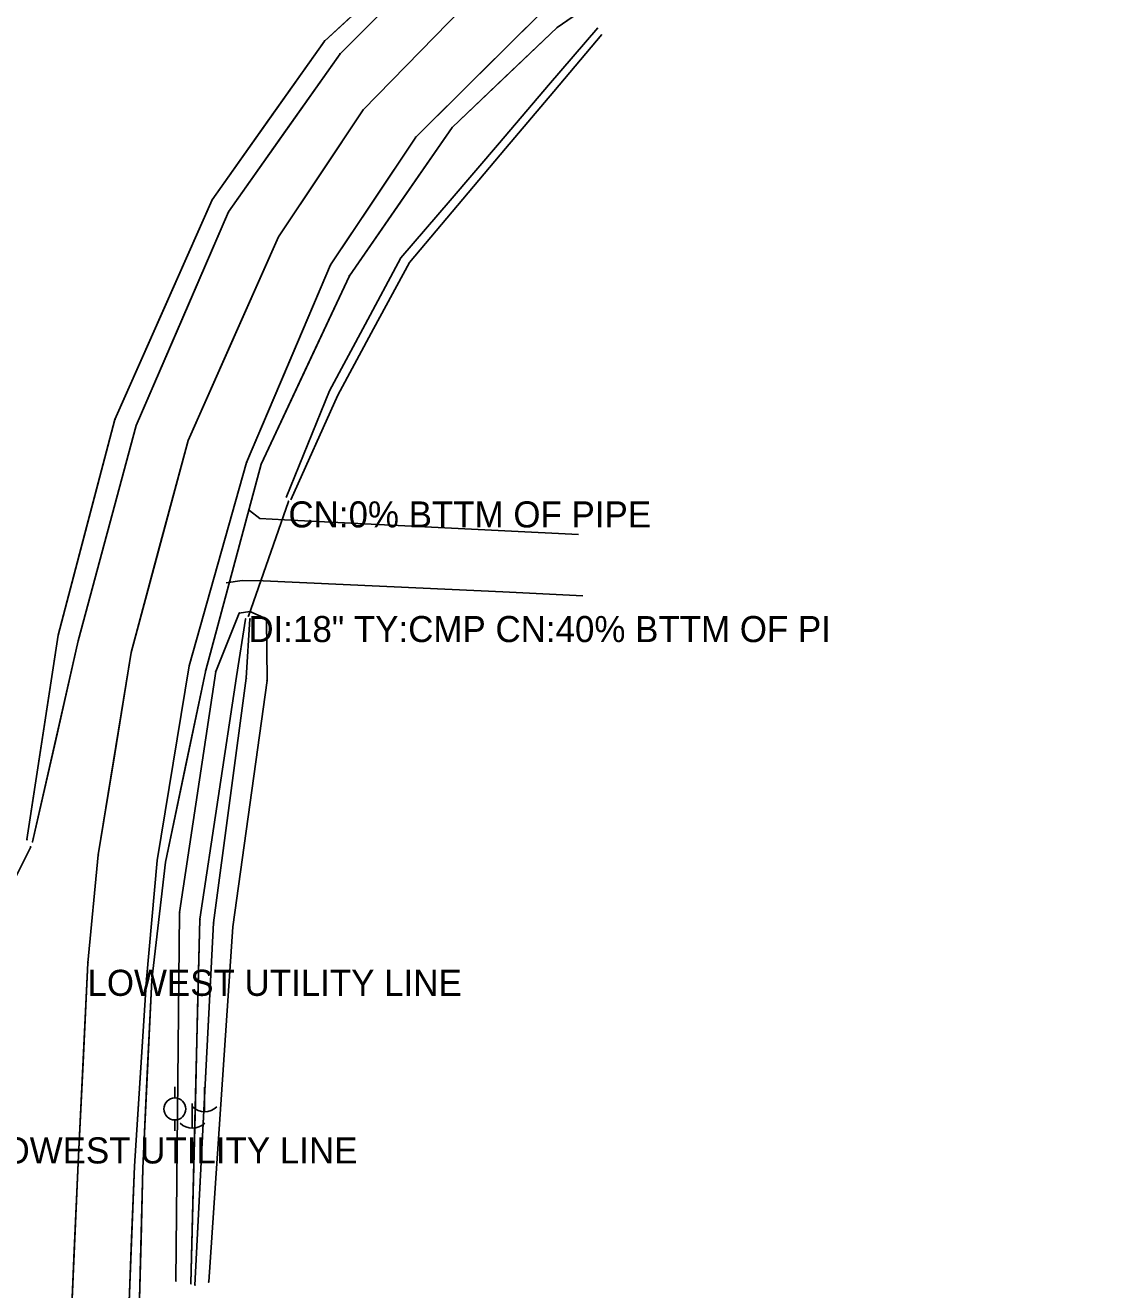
# Model space of a CAD drawing. Extents: x -99999 to 591807, y -99999 to 347168.
# Drawn here: x 591264.4 to 591472.6, y 321345.2 to 321587.5 of the extents above; entities that cross this region are included whole.
import ezdxf

# ---------------------------------------------------------------- set-up
doc = ezdxf.new("R2010")
doc.units = 0
for name, color, linetype in [('S_BREAKLINE', 7, 'Continuous'), ('S_DITCHLINE', 7, 'Continuous'), ('S_DRG_PT_SYM', 7, 'Continuous'), ('S_DRIVEWAY', 7, 'Continuous'), ('S_EDGE_PAVEMENT', 7, 'Continuous'), ('S_ELECTRIC_UTILITIES_ANNOT', 7, 'Continuous'), ('S_GRD_PT_SYM', 7, 'Continuous'), ('S_MSC_PT_SYM', 7, 'Continuous'), ('S_PAVEMENT_CROWN', 7, 'Continuous'), ('S_RDW_PT_SYM', 7, 'Continuous'), ('S_SHOULDER', 7, 'Continuous'), ('S_SIDE_DRAIN', 7, 'Continuous'), ('S_SIDE_DRAIN_ANNOT', 7, 'Continuous'), ('S_TELEPHONE_UTILITIES', 7, 'Continuous'), ('S_UTILITY_POLE', 7, 'Continuous'), ('S_UTL_PT_SYM', 7, 'Continuous')]:
    doc.layers.add(name, color=color, linetype=linetype)

msp = doc.modelspace()

# ---------------------------------------------------------------- linework, layer by layer
at = {"layer": 'S_BREAKLINE'}
for points in [[(591293.28, 321346.88), (591294.01, 321417.51), (591300.92, 321463.7), (591305.42, 321474.85)], [(591299.57, 321346.69), (591304.19, 321414.73), (591310.76, 321461.98), (591310.64, 321473.78), (591307.48, 321475.16), (591305.43, 321474.87)]]:
    msp.add_lwpolyline(points, dxfattribs=at)
at = {"layer": 'S_DITCHLINE'}
for points in [[(591374.15, 321587.04), (591364.7, 321576.02), (591355.26, 321564.99), (591345.82, 321553.96), (591336.37, 321542.93), (591329.55, 321530.2), (591322.74, 321517.47), (591314.39, 321497)], [(591374.88, 321585.74), (591365.67, 321574.81), (591356.46, 321563.88), (591347.25, 321552.95), (591338.03, 321542.03), (591331.16, 321529.33), (591324.29, 321516.64), (591315.28, 321496.56)], [(591296.16, 321346.38), (591297.9, 321416.22), (591304.91, 321462.74), (591306.62, 321473.72)], [(591296.16, 321346.38), (591296.59, 321363.84), (591297.03, 321381.3), (591297.46, 321398.76), (591297.9, 321416.22), (591301.4, 321439.48), (591304.91, 321462.74), (591306.62, 321473.72)], [(591296.94, 321346.11), (591300.51, 321415.49), (591306.78, 321462.4), (591307.47, 321473.75)], [(591296.94, 321346.11), (591297.83, 321363.45), (591298.72, 321380.8), (591299.62, 321398.15), (591300.51, 321415.49), (591303.65, 321438.94), (591306.78, 321462.4), (591307.47, 321473.75)]]:
    msp.add_lwpolyline(points, dxfattribs=at)
at = {"layer": 'S_DRG_PT_SYM'}
for points in [[(591314.85, 321496.28), (591314.85, 321496.33), (591314.85, 321496.28), (591314.8, 321496.28), (591314.85, 321496.28), (591314.85, 321496.23), (591314.85, 321496.28), (591314.9, 321496.28)], [(591307.18, 321474.31), (591307.18, 321474.36), (591307.18, 321474.31), (591307.13, 321474.31), (591307.18, 321474.31), (591307.18, 321474.26), (591307.18, 321474.31), (591307.23, 321474.31)]]:
    msp.add_lwpolyline(points, dxfattribs=at)
at = {"layer": 'S_DRIVEWAY'}
for points in [[(591370.4, 321489.96), (591356.32, 321490.66), (591342.25, 321491.35), (591328.17, 321492.05), (591314.1, 321492.75), (591309.39, 321493), (591307.4, 321494.53)], [(591371.27, 321478.2), (591355.95, 321478.92), (591340.63, 321479.64), (591325.31, 321480.36), (591309.99, 321481.08), (591305.99, 321481.11), (591302.95, 321480.64)]]:
    msp.add_lwpolyline(points, dxfattribs=at)
at = {"layer": 'S_EDGE_PAVEMENT'}
for points in [[(591097.34, 321821.1), (591100.35, 321785.52), (591104.38, 321744.75), (591110.68, 321696.5), (591116.63, 321657.34), (591125.08, 321607.64), (591132.54, 321566.74), (591141.26, 321524.64), (591153.31, 321474.7), (591168.5, 321424.04), (591174.12, 321414.63), (591181.66, 321405.93), (591194.16, 321397.43), (591204.65, 321393.95), (591219.9, 321393.98), (591224.46, 321394.93), (591236.23, 321398.77), (591248.79, 321406.46), (591259.79, 321418.69), (591265.47, 321430.06)], [(591265.83, 321431.03), (591274.57, 321469.53), (591285.68, 321510.83), (591303.4, 321551.75), (591324.73, 321582.05), (591349.57, 321606.91), (591383.71, 321630.61), (591408.09, 321642.24), (591435.47, 321652.78), (591457.41, 321659.24), (591499.52, 321668.33), (591535.47, 321673.26), (591580.66, 321677.52), (591617.82, 321679.86), (591660.43, 321681.8), (591716.05, 321683.42)], [(591265.83, 321431.03), (591270.2, 321450.28), (591274.57, 321469.53), (591280.13, 321490.18), (591285.68, 321510.83), (591294.54, 321531.29), (591303.4, 321551.75), (591314.06, 321566.9), (591324.73, 321582.05), (591337.15, 321594.48), (591349.57, 321606.91), (591366.64, 321618.76), (591383.71, 321630.61), (591395.9, 321636.43), (591408.09, 321642.24), (591421.78, 321647.51), (591435.47, 321652.78), (591457.41, 321659.24), (591478.46, 321663.78)], [(591284.27, 321341.23), (591285.36, 321368.86), (591287.64, 321404.72), (591289.71, 321427.44), (591295.82, 321464.74), (591306.84, 321503.71), (591322.94, 321541.59), (591339.23, 321566.07), (591363.58, 321590.23), (591392.3, 321610.26), (591416.84, 321622.53), (591441.66, 321632.07), (591463.77, 321638.62), (591501.91, 321646.69), (591536.38, 321651.55), (591579.84, 321655.46), (591619.52, 321658.01), (591661.35, 321660.14), (591715.94, 321661.78)], [(591284.27, 321341.23), (591284.81, 321355.05), (591285.36, 321368.86), (591286.5, 321386.79), (591287.64, 321404.72), (591289.71, 321427.44), (591292.77, 321446.09), (591295.82, 321464.74), (591301.33, 321484.23), (591306.84, 321503.71), (591314.89, 321522.65), (591322.94, 321541.59), (591331.09, 321553.83), (591339.23, 321566.07), (591351.4, 321578.15), (591363.58, 321590.23), (591377.94, 321600.25), (591392.3, 321610.26), (591404.57, 321616.39), (591416.84, 321622.53), (591429.25, 321627.3), (591441.66, 321632.07), (591463.77, 321638.62), (591482.84, 321642.65)], [(591259.79, 321418.69), (591265.47, 321430.06)]]:
    msp.add_lwpolyline(points, dxfattribs=at)
at = {"layer": 'S_GRD_PT_SYM'}
for points in [[(591305.42, 321474.85), (591305.37, 321474.87), (591305.42, 321474.85), (591305.4, 321474.81), (591305.42, 321474.85), (591305.47, 321474.83), (591305.42, 321474.85), (591305.44, 321474.9)], [(591305.43, 321474.87), (591305.43, 321474.82), (591305.43, 321474.87), (591305.48, 321474.88), (591305.43, 321474.87), (591305.42, 321474.92), (591305.43, 321474.87), (591305.38, 321474.87)], [(591307.48, 321475.16), (591307.49, 321475.11), (591307.48, 321475.16), (591307.53, 321475.17), (591307.48, 321475.16), (591307.47, 321475.21), (591307.48, 321475.16), (591307.43, 321475.16)], [(591306.62, 321473.72), (591306.57, 321473.72), (591306.62, 321473.72), (591306.62, 321473.67), (591306.62, 321473.72), (591306.67, 321473.71), (591306.62, 321473.72), (591306.63, 321473.77)], [(591307.47, 321473.75), (591307.42, 321473.75), (591307.47, 321473.75), (591307.47, 321473.7), (591307.47, 321473.75), (591307.52, 321473.75), (591307.47, 321473.75), (591307.47, 321473.8)], [(591310.64, 321473.78), (591310.62, 321473.74), (591310.64, 321473.78), (591310.69, 321473.76), (591310.64, 321473.78), (591310.66, 321473.83), (591310.64, 321473.78), (591310.6, 321473.8)], [(591300.92, 321463.7), (591300.87, 321463.71), (591300.92, 321463.7), (591300.9, 321463.65), (591300.92, 321463.7), (591300.97, 321463.68), (591300.92, 321463.7), (591300.94, 321463.74)], [(591304.91, 321462.74), (591304.86, 321462.74), (591304.91, 321462.74), (591304.9, 321462.69), (591304.91, 321462.74), (591304.96, 321462.73), (591304.91, 321462.74), (591304.91, 321462.79)], [(591306.78, 321462.4), (591306.73, 321462.4), (591306.78, 321462.4), (591306.78, 321462.35), (591306.78, 321462.4), (591306.83, 321462.39), (591306.78, 321462.4), (591306.79, 321462.45)], [(591310.76, 321461.98), (591310.71, 321461.97), (591310.76, 321461.98), (591310.76, 321461.93), (591310.76, 321461.98), (591310.81, 321461.98), (591310.76, 321461.98), (591310.76, 321462.03)], [(591294.01, 321417.51), (591293.97, 321417.52), (591294.01, 321417.51), (591294.01, 321417.46), (591294.01, 321417.51), (591294.06, 321417.5), (591294.01, 321417.51), (591294.02, 321417.56)], [(591297.9, 321416.22), (591297.85, 321416.23), (591297.9, 321416.22), (591297.89, 321416.17), (591297.9, 321416.22), (591297.95, 321416.21), (591297.9, 321416.22), (591297.91, 321416.27)], [(591300.51, 321415.49), (591300.46, 321415.5), (591300.51, 321415.49), (591300.5, 321415.44), (591300.51, 321415.49), (591300.56, 321415.49), (591300.51, 321415.49), (591300.52, 321415.54)], [(591304.19, 321414.73), (591304.14, 321414.73), (591304.19, 321414.73), (591304.19, 321414.68), (591304.19, 321414.73), (591304.24, 321414.72), (591304.19, 321414.73), (591304.2, 321414.78)], [(591276.35, 321406.52), (591276.35, 321406.57), (591276.35, 321406.52), (591276.3, 321406.52), (591276.35, 321406.52), (591276.35, 321406.47), (591276.35, 321406.52), (591276.4, 321406.52)], [(591293.28, 321346.88), (591293.23, 321346.88), (591293.28, 321346.88), (591293.28, 321346.83), (591293.28, 321346.88), (591293.33, 321346.88), (591293.28, 321346.88), (591293.28, 321346.93)], [(591296.16, 321346.38), (591296.11, 321346.38), (591296.16, 321346.38), (591296.16, 321346.33), (591296.16, 321346.38), (591296.21, 321346.37), (591296.16, 321346.38), (591296.16, 321346.43)], [(591296.94, 321346.11), (591296.89, 321346.11), (591296.94, 321346.11), (591296.94, 321346.06), (591296.94, 321346.11), (591296.99, 321346.11), (591296.94, 321346.11), (591296.94, 321346.16)], [(591299.57, 321346.69), (591299.52, 321346.69), (591299.57, 321346.69), (591299.57, 321346.64), (591299.57, 321346.69), (591299.62, 321346.68), (591299.57, 321346.69), (591299.58, 321346.74)]]:
    msp.add_lwpolyline(points, close=True, dxfattribs=at)
at = {"layer": 'S_MSC_PT_SYM'}
msp.add_lwpolyline([(591284.71, 321467.27), (591284.71, 321467.32), (591284.71, 321467.27), (591284.66, 321467.27), (591284.71, 321467.27), (591284.71, 321467.22), (591284.71, 321467.27), (591284.76, 321467.27)], dxfattribs=at)
at = {"layer": 'S_PAVEMENT_CROWN'}
for points in [[(591273.09, 321336.11), (591274.57, 321369.52), (591276.45, 321407.87), (591278.42, 321428.53), (591284.72, 321467.31), (591295.64, 321507.96), (591312.94, 321546.95), (591329.16, 321571.32), (591356.48, 321599.33), (591387.51, 321620.77), (591412.26, 321633.01), (591438.64, 321642.94), (591460.49, 321649.34), (591500.26, 321657.86), (591536.84, 321663), (591581.11, 321666.95), (591618.78, 321669.22), (591660.89, 321671.3), (591716.05, 321672.97)], [(591273.09, 321336.11), (591273.83, 321352.81), (591274.57, 321369.52), (591275.51, 321388.69), (591276.45, 321407.87), (591278.42, 321428.53), (591281.57, 321447.92), (591284.72, 321467.31), (591290.18, 321487.63), (591295.64, 321507.96), (591304.29, 321527.45), (591312.94, 321546.95), (591321.05, 321559.13), (591329.16, 321571.32), (591342.82, 321585.32), (591356.48, 321599.33), (591372, 321610.05), (591387.51, 321620.77), (591399.89, 321626.89), (591412.26, 321633.01), (591425.45, 321637.98), (591438.64, 321642.94), (591460.49, 321649.34), (591480.37, 321653.6)]]:
    msp.add_lwpolyline(points, dxfattribs=at)
at = {"layer": 'S_RDW_PT_SYM'}
for points in [[(591366.31, 321587.07), (591366.28, 321587.11), (591366.31, 321587.07), (591366.27, 321587.04), (591366.31, 321587.07), (591366.34, 321587.03), (591366.31, 321587.07), (591366.35, 321587.1)], [(591321.75, 321584.49), (591321.72, 321584.53), (591321.75, 321584.49), (591321.72, 321584.46), (591321.75, 321584.49), (591321.79, 321584.45), (591321.75, 321584.49), (591321.79, 321584.52)], [(591324.73, 321582.05), (591324.69, 321582.08), (591324.73, 321582.05), (591324.69, 321582.01), (591324.73, 321582.05), (591324.76, 321582.01), (591324.73, 321582.05), (591324.76, 321582.08)], [(591329.16, 321571.32), (591329.12, 321571.35), (591329.16, 321571.32), (591329.12, 321571.28), (591329.16, 321571.32), (591329.19, 321571.28), (591329.16, 321571.32), (591329.19, 321571.35)], [(591346.22, 321567.94), (591346.18, 321567.98), (591346.22, 321567.94), (591346.18, 321567.91), (591346.22, 321567.94), (591346.25, 321567.91), (591346.22, 321567.94), (591346.25, 321567.98)], [(591339.23, 321566.07), (591339.19, 321566.11), (591339.23, 321566.07), (591339.19, 321566.04), (591339.23, 321566.07), (591339.27, 321566.04), (591339.23, 321566.07), (591339.27, 321566.11)], [(591300.21, 321554.03), (591300.17, 321554.06), (591300.21, 321554.03), (591300.18, 321553.99), (591300.21, 321554.03), (591300.25, 321554), (591300.21, 321554.03), (591300.24, 321554.07)], [(591303.4, 321551.75), (591303.36, 321551.78), (591303.4, 321551.75), (591303.37, 321551.71), (591303.4, 321551.75), (591303.44, 321551.72), (591303.4, 321551.75), (591303.43, 321551.79)], [(591312.94, 321546.95), (591312.9, 321546.98), (591312.94, 321546.95), (591312.91, 321546.91), (591312.94, 321546.95), (591312.98, 321546.92), (591312.94, 321546.95), (591312.97, 321546.99)], [(591322.94, 321541.59), (591322.9, 321541.62), (591322.94, 321541.59), (591322.92, 321541.55), (591322.94, 321541.59), (591322.98, 321541.57), (591322.94, 321541.59), (591322.97, 321541.64)], [(591326.52, 321539.51), (591326.48, 321539.54), (591326.52, 321539.51), (591326.49, 321539.47), (591326.52, 321539.51), (591326.56, 321539.48), (591326.52, 321539.51), (591326.55, 321539.55)], [(591281.62, 321511.98), (591281.57, 321512), (591281.62, 321511.98), (591281.6, 321511.93), (591281.62, 321511.98), (591281.67, 321511.96), (591281.62, 321511.98), (591281.64, 321512.02)], [(591285.68, 321510.83), (591285.64, 321510.85), (591285.68, 321510.83), (591285.66, 321510.79), (591285.68, 321510.83), (591285.73, 321510.81), (591285.68, 321510.83), (591285.7, 321510.88)], [(591295.64, 321507.96), (591295.6, 321507.98), (591295.64, 321507.96), (591295.62, 321507.91), (591295.64, 321507.96), (591295.69, 321507.94), (591295.64, 321507.96), (591295.66, 321508)], [(591306.84, 321503.71), (591306.79, 321503.73), (591306.84, 321503.71), (591306.82, 321503.67), (591306.84, 321503.71), (591306.89, 321503.69), (591306.84, 321503.71), (591306.86, 321503.76)], [(591309.64, 321503.38), (591309.59, 321503.41), (591309.64, 321503.38), (591309.61, 321503.34), (591309.64, 321503.38), (591309.68, 321503.36), (591309.64, 321503.38), (591309.66, 321503.43)], [(591270.73, 321470.65), (591270.68, 321470.67), (591270.73, 321470.65), (591270.72, 321470.61), (591270.73, 321470.65), (591270.78, 321470.64), (591270.73, 321470.65), (591270.74, 321470.7)], [(591274.57, 321469.53), (591274.52, 321469.54), (591274.57, 321469.53), (591274.56, 321469.48), (591274.57, 321469.53), (591274.62, 321469.52), (591274.57, 321469.53), (591274.58, 321469.58)], [(591284.72, 321467.31), (591284.67, 321467.32), (591284.72, 321467.31), (591284.7, 321467.26), (591284.72, 321467.31), (591284.76, 321467.29), (591284.72, 321467.31), (591284.73, 321467.36)], [(591295.82, 321464.74), (591295.78, 321464.75), (591295.82, 321464.74), (591295.81, 321464.69), (591295.82, 321464.74), (591295.87, 321464.73), (591295.82, 321464.74), (591295.84, 321464.79)], [(591299, 321463.91), (591298.96, 321463.92), (591299, 321463.91), (591298.99, 321463.86), (591299, 321463.91), (591299.05, 321463.9), (591299, 321463.91), (591299.02, 321463.96)], [(591264.76, 321431.46), (591264.71, 321431.47), (591264.76, 321431.46), (591264.75, 321431.41), (591264.76, 321431.46), (591264.81, 321431.45), (591264.76, 321431.46), (591264.77, 321431.51)], [(591265.83, 321431.03), (591265.79, 321431.05), (591265.83, 321431.03), (591265.82, 321430.99), (591265.83, 321431.03), (591265.88, 321431.02), (591265.83, 321431.03), (591265.85, 321431.08)], [(591265.47, 321430.06), (591265.43, 321430.08), (591265.47, 321430.06), (591265.45, 321430.02), (591265.47, 321430.06), (591265.52, 321430.04), (591265.47, 321430.06), (591265.5, 321430.1)], [(591278.42, 321428.53), (591278.37, 321428.54), (591278.42, 321428.53), (591278.41, 321428.48), (591278.42, 321428.53), (591278.47, 321428.52), (591278.42, 321428.53), (591278.43, 321428.58)], [(591289.71, 321427.44), (591289.67, 321427.45), (591289.71, 321427.44), (591289.71, 321427.39), (591289.71, 321427.44), (591289.76, 321427.43), (591289.71, 321427.44), (591289.72, 321427.49)], [(591291.29, 321427.17), (591291.24, 321427.18), (591291.29, 321427.17), (591291.28, 321427.12), (591291.29, 321427.17), (591291.34, 321427.16), (591291.29, 321427.17), (591291.3, 321427.22)], [(591276.45, 321407.87), (591276.4, 321407.88), (591276.45, 321407.87), (591276.44, 321407.82), (591276.45, 321407.87), (591276.5, 321407.87), (591276.45, 321407.87), (591276.45, 321407.92)], [(591287.64, 321404.72), (591287.59, 321404.72), (591287.64, 321404.72), (591287.64, 321404.67), (591287.64, 321404.72), (591287.69, 321404.71), (591287.64, 321404.72), (591287.65, 321404.77)], [(591288.65, 321404.58), (591288.6, 321404.59), (591288.65, 321404.58), (591288.64, 321404.53), (591288.65, 321404.58), (591288.7, 321404.58), (591288.65, 321404.58), (591288.65, 321404.63)], [(591274.57, 321369.52), (591274.52, 321369.52), (591274.57, 321369.52), (591274.56, 321369.47), (591274.57, 321369.52), (591274.62, 321369.51), (591274.57, 321369.52), (591274.57, 321369.57)], [(591285.36, 321368.86), (591285.31, 321368.86), (591285.36, 321368.86), (591285.36, 321368.81), (591285.36, 321368.86), (591285.41, 321368.85), (591285.36, 321368.86), (591285.37, 321368.91)], [(591286.96, 321368.53), (591286.91, 321368.53), (591286.96, 321368.53), (591286.96, 321368.48), (591286.96, 321368.53), (591287.01, 321368.53), (591286.96, 321368.53), (591286.97, 321368.58)]]:
    msp.add_lwpolyline(points, close=True, dxfattribs=at)
at = {"layer": 'S_SHOULDER'}
for points in [[(591264.76, 321431.46), (591270.73, 321470.65), (591281.62, 321511.98), (591300.21, 321554.03), (591321.75, 321584.49), (591347.89, 321608.66), (591382.36, 321632.81), (591407.03, 321645.12), (591435.07, 321654.38), (591456.36, 321662.16), (591499.13, 321670.85), (591534.55, 321676.66), (591580.75, 321679.7), (591617.67, 321682.67), (591660.33, 321683.79), (591716.05, 321685.24)], [(591264.76, 321431.46), (591267.74, 321451.06), (591270.73, 321470.65), (591276.18, 321491.32), (591281.62, 321511.98), (591290.91, 321533.01), (591300.21, 321554.03), (591310.98, 321569.26), (591321.75, 321584.49), (591334.82, 321596.57), (591347.89, 321608.66), (591365.13, 321620.73), (591382.36, 321632.81), (591394.7, 321638.97), (591407.03, 321645.12), (591421.05, 321649.75), (591435.07, 321654.38), (591456.36, 321662.16), (591477.74, 321666.51)], [(591286.25, 321341.03), (591286.96, 321368.53), (591288.65, 321404.58), (591291.29, 321427.17), (591299, 321463.91), (591309.64, 321503.38), (591326.52, 321539.51), (591346.22, 321567.94), (591366.31, 321587.07), (591394.06, 321606.24), (591417.96, 321619.1), (591442.53, 321628.28), (591464.57, 321635.19), (591502.76, 321642.72), (591536.98, 321647.91), (591580.11, 321651.49), (591619.15, 321654.09), (591661.92, 321656.35), (591716.12, 321658.87)], [(591286.25, 321341.03), (591286.61, 321354.78), (591286.96, 321368.53), (591287.8, 321386.56), (591288.65, 321404.58), (591291.29, 321427.17), (591295.15, 321445.54), (591299, 321463.91), (591304.32, 321483.65), (591309.64, 321503.38), (591318.08, 321521.45), (591326.52, 321539.51), (591336.37, 321553.73), (591346.22, 321567.94), (591356.26, 321577.51), (591366.31, 321587.07), (591380.19, 321596.66), (591394.06, 321606.24), (591406.01, 321612.67), (591417.96, 321619.1), (591430.24, 321623.69), (591442.53, 321628.28), (591464.57, 321635.19), (591483.67, 321638.95)]]:
    msp.add_lwpolyline(points, dxfattribs=at)
at = {"layer": 'S_SIDE_DRAIN'}
msp.add_line((591307.18, 321474.31), (591314.85, 321496.28), dxfattribs=at)
at = {"layer": 'S_TELEPHONE_UTILITIES'}
for p, q in [((591293.07, 321381.94), (591293.07, 321384.06)), ((591293.07, 321377.72), (591293.07, 321375.66))]:
    msp.add_line(p, q, dxfattribs=at)
msp.add_circle((591293.09, 321379.86), 2.11, dxfattribs=at)
at = {"layer": 'S_UTILITY_POLE'}
for p, q in [((591298.74, 321384.03), (591298.74, 321379.3)), ((591296.4, 321380.89), (591296.4, 321376.16))]:
    msp.add_line(p, q, dxfattribs=at)
for centre in [(591298.8, 321382.73), (591296.46, 321379.58)]:
    msp.add_arc(centre, 3.41, 226.3972, 313.6028, dxfattribs=at)
at = {"layer": 'S_UTL_PT_SYM'}
msp.add_lwpolyline([(591276.35, 321406.52), (591276.35, 321406.57), (591276.35, 321406.52), (591276.3, 321406.52), (591276.35, 321406.52), (591276.35, 321406.47), (591276.35, 321406.52), (591276.4, 321406.52)], dxfattribs=at)

# ---------------------------------------------------------------- texts
at = {"layer": 'S_ELECTRIC_UTILITIES_ANNOT'}
for p in [(591276.35, 321401.52), (591256.37, 321369.4)]:
    msp.add_text('LOWEST UTILITY LINE', height=5, dxfattribs=at).set_placement(p)
at = {"layer": 'S_SIDE_DRAIN_ANNOT'}
for s, p in [('CN:0% BTTM OF PIPE', (591314.85, 321491.28)), ('DI:18" TY:CMP CN:40% BTTM OF PI', (591307.18, 321469.31))]:
    msp.add_text(s, height=5, dxfattribs=at).set_placement(p)

doc.saveas('drawing.dxf')
